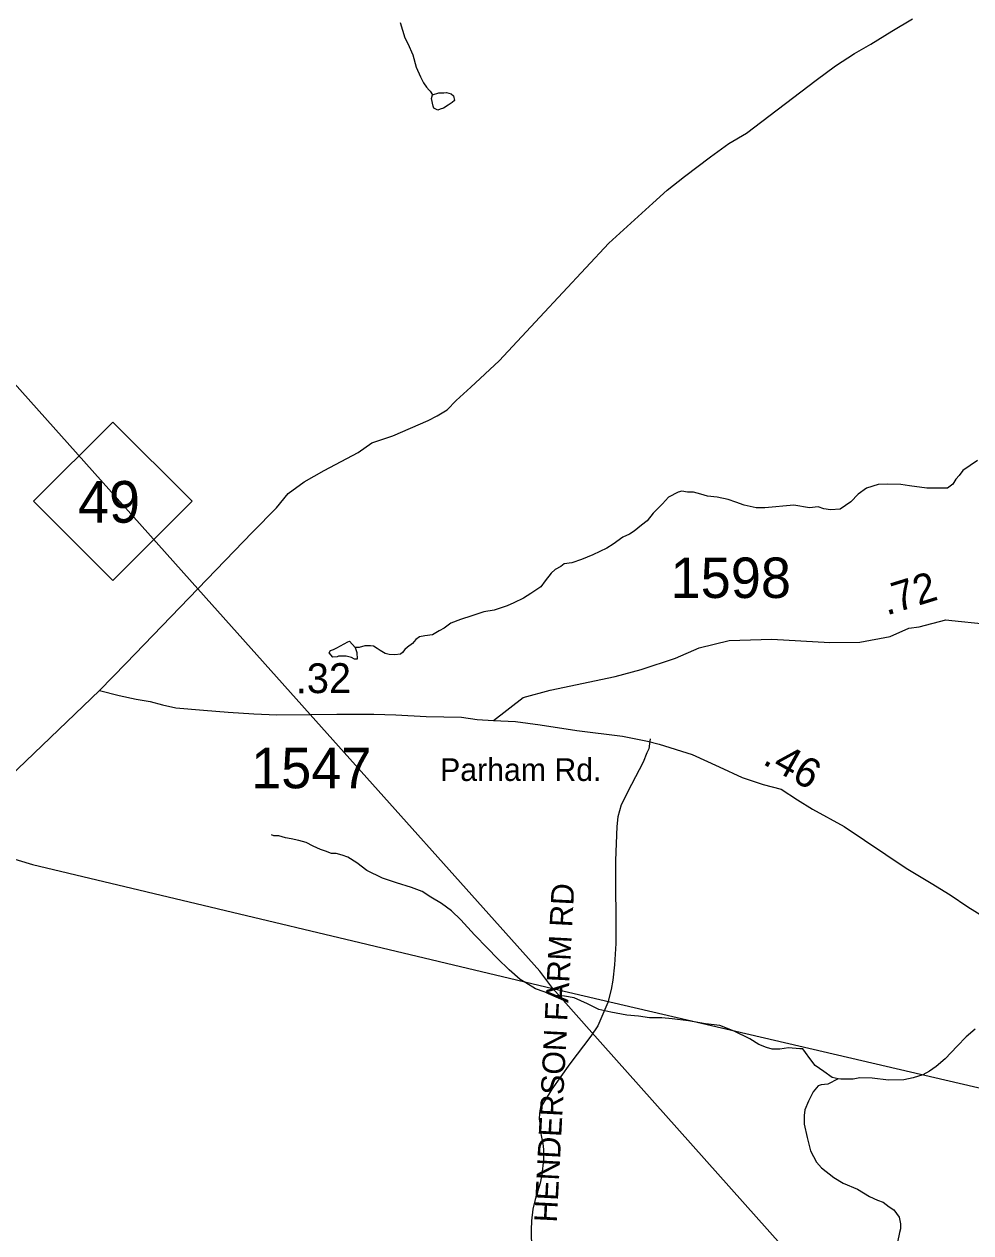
# Model space of a CAD drawing. Extents: x 1950930 to 2061844, y 904556 to 1017002.
# Drawn here: x 2018671 to 2022647, y 969753 to 974830 of the extents above; entities that cross this region are included whole.
import ezdxf

# ---------------------------------------------------------------- set-up
doc = ezdxf.new("R2010")
doc.units = 0
for name, color, linetype in [('Exist Hydrographic Creek Single Shore', 7, 'Continuous'), ('Exist Hydrographic Misc Water Feature', 7, 'Continuous'), ('Exist Road Non-System Type 51', 7, 'Continuous'), ('Exist Road Non-System Type 51 Label', 7, 'Continuous'), ('Exist Road Primary NC Attributed', 7, 'Continuous'), ('Exist Road Primary NC Shield CELL', 7, 'Continuous'), ('Exist Road Primary NC Shield Number Label', 7, 'Continuous'), ('Exist Road Primary US Structure Standard Bridge CELL', 7, 'Continuous'), ('Exist Road Secondary Type 51 Attributed', 7, 'Continuous'), ('Exist Road Secondary Type 51 Label', 7, 'Continuous'), ('Exist Road Secondary Type 51 Number Label', 7, 'Continuous'), ('Exist Utilities Electrical Transmission Line', 7, 'Continuous')]:
    doc.layers.add(name, color=color, linetype=linetype)

msp = doc.modelspace()

# ---------------------------------------------------------------- linework, layer by layer
at = {"layer": 'Exist Hydrographic Creek Single Shore'}
for points in [[(2020249.9, 974837.3), (2020269.9, 974773.3), (2020281.9, 974749.4), (2020303.9, 974701.3), (2020317.9, 974649.5), (2020336.1, 974609.4), (2020348.1, 974583.6), (2020360.1, 974565.3), (2020372, 974553.6), (2020376.2, 974549.5), (2020386.1, 974533.6)], [(2022664.5, 970608.5), (2022626.8, 970576.5), (2022588.9, 970536.6), (2022538.9, 970484.5), (2022500.8, 970452.4), (2022472.8, 970432.4), (2022444.9, 970416.5), (2022404.6, 970404.2), (2022364.8, 970396.2), (2022300.7, 970394.2), (2022232.6, 970402.2), (2022180.8, 970404.3), (2022152.8, 970398.3), (2022116.7, 970398.1), (2022100.6, 970398.1), (2022088.9, 970400.3)], [(2022088.9, 970400.3), (2022046.7, 970378.2), (2022018.7, 970374.2), (2022004.9, 970370.2), (2021984.7, 970346), (2021964.8, 970306), (2021949, 970269.9), (2021946.8, 970246), (2021946.7, 970209.9), (2021959, 970154.2), (2021973, 970098.1), (2021998.9, 970050), (2022019.1, 970026), (2022071.1, 969986.2), (2022110.9, 969962), (2022171.1, 969936.2), (2022221, 969906.3), (2022255.2, 969890.1), (2022278.9, 969882.4), (2022303.1, 969862.2), (2022323.2, 969850.3), (2022335.1, 969834.3), (2022345.2, 969818.4), (2022351.2, 969790.3), (2022351.1, 969770.3), (2022347.2, 969754.3), (2022339.1, 969714.4)]]:
    msp.add_lwpolyline(points, dxfattribs=at)
at = {"layer": 'Exist Hydrographic Misc Water Feature'}
for points in [[(2020386.1, 974533.6), (2020412.2, 974541.6), (2020420, 974541.4), (2020434.1, 974541.4), (2020444, 974543.5), (2020464.3, 974537.5), (2020474.3, 974529.5), (2020478.1, 974509.4), (2020468.1, 974501.4), (2020452.1, 974489.5), (2020432.2, 974477.5), (2020418.3, 974473.5), (2020408, 974469.5), (2020392.1, 974477.3), (2020388, 974485.3), (2020382.1, 974517.6), (2020386.1, 974533.6)], [(2022675.3, 972996.8), (2022613.1, 972954.8), (2022597.3, 972934.8), (2022583.1, 972918.6), (2022571.2, 972898.5), (2022549.2, 972880.6), (2022509.2, 972880.5), (2022461.3, 972880.5), (2022389.3, 972890.5), (2022353.3, 972896.5), (2022297.2, 972898.6), (2022257.1, 972896.5), (2022209.2, 972880.5), (2022173.3, 972856.3), (2022143.4, 972824.4), (2022097.5, 972792.5), (2022057.4, 972790.4), (2022029.2, 972794.3), (2022005.4, 972802.3), (2021969.3, 972798.1), (2021903.2, 972810.3), (2021781.2, 972798.1), (2021745.1, 972798.2), (2021695.2, 972810.1), (2021659.3, 972822), (2021627.4, 972834.1), (2021581.3, 972843.9), (2021541.4, 972848), (2021513.3, 972856.2), (2021481.3, 972864.1), (2021457.4, 972863.9), (2021433.2, 972868), (2021417.3, 972864.1), (2021377.2, 972843.9), (2021351.4, 972815.9), (2021313.1, 972776), (2021287.2, 972744), (2021263.2, 972725.8), (2021233.4, 972699.9), (2021213.2, 972687.8), (2021185.3, 972675.9), (2021145.3, 972645.9), (2021117.4, 972629.7), (2021059.4, 972601.7), (2021011.4, 972581.7), (2020971.4, 972567.8), (2020939.5, 972563.5), (2020925.5, 972551.7), (2020901.3, 972539.7), (2020883.6, 972523.7), (2020859.3, 972491.7), (2020841.4, 972467.4), (2020799.4, 972439.4), (2020767.5, 972419.4), (2020727.4, 972399.6), (2020699.6, 972387.3), (2020645.4, 972369.4), (2020601.6, 972361.5), (2020551.4, 972345.5), (2020503.4, 972329.4), (2020463.4, 972313.5), (2020435.4, 972293.4), (2020413.5, 972281.4), (2020385.6, 972265.2), (2020353.7, 972261.3), (2020331.6, 972257.1), (2020315.6, 972245.3), (2020301.5, 972229.2), (2020281.5, 972213.2), (2020269.5, 972203.3), (2020259.7, 972191), (2020251.7, 972183.3), (2020227.7, 972181.2), (2020203.4, 972183), (2020187.4, 972187.3), (2020165.7, 972199.2), (2020153.7, 972207), (2020137.5, 972217.2), (2020125.4, 972219.1)], [(2020061.6, 972211.2), (2020067.7, 972191.1), (2020069.4, 972163.1), (2020057.6, 972163.1), (2020045.6, 972169.2), (2020023.4, 972174.9), (2019991.6, 972174.9), (2019985.6, 972173.1), (2019967.5, 972171.2), (2019951.5, 972188.9), (2019957.6, 972198.9), (2019969.5, 972203), (2019983.5, 972210.9), (2020029.6, 972235.2), (2020037.5, 972239), (2020061.6, 972211.2)], [(2020125.4, 972219.1), (2020113.6, 972219), (2020101.4, 972219.3), (2020077.6, 972211.2), (2020061.6, 972211.2)], [(2022088.9, 970400.3), (2022064.7, 970406), (2022028.8, 970430.1), (2021992.9, 970456.1), (2021970.8, 970486.1), (2021952.6, 970510.1), (2021940.8, 970526.1), (2021928.7, 970526), (2021880.5, 970530), (2021844.6, 970524.1), (2021812.8, 970524.2), (2021788.7, 970531.9), (2021756.8, 970544), (2021718.5, 970568.1), (2021652.6, 970600), (2021592.7, 970623.9), (2021532.5, 970631.7), (2021460.5, 970643.7), (2021392.4, 970651.7), (2021348.5, 970655.9), (2021296.7, 970655.6), (2021250.6, 970663.8), (2021202.4, 970667.8), (2021134.4, 970679.7), (2021084.5, 970691.5), (2021036.4, 970715.5), (2020980.4, 970739.6), (2020940.6, 970747.4), (2020904.5, 970749.4), (2020888.5, 970753.4), (2020854.6, 970765.5), (2020818.5, 970777.5), (2020778.3, 970803.6), (2020754.3, 970817.5), (2020708.5, 970857.5), (2020658.3, 970905.5), (2020616.3, 970949.4), (2020562.3, 971005.3), (2020504.2, 971067.2), (2020466.2, 971105.4), (2020424.2, 971137.1), (2020378.2, 971163.3), (2020342.2, 971187.1), (2020298.3, 971203.1), (2020234, 971223.1), (2020176, 971243), (2020110.1, 971274.9), (2020068.1, 971306.9), (2020030.2, 971331), (2020006.1, 971339.1), (2019981.9, 971346.8), (2019961.9, 971346.9), (2019936.2, 971356.9), (2019916, 971362.9), (2019884.1, 971377.1), (2019855.9, 971392.7), (2019823.9, 971401), (2019791.9, 971408.8), (2019768, 971412.9), (2019740, 971420.7), (2019720, 971420.8), (2019709.9, 971424.6)]]:
    msp.add_lwpolyline(points, dxfattribs=at)
at = {"layer": 'Exist Road Non-System Type 51'}
msp.add_lwpolyline([(2021300.4, 971827.9), (2021294.4, 971786.8), (2021286.4, 971768.9), (2021270.4, 971730.1), (2021221.4, 971636.6), (2021178.4, 971551.6), (2021164.8, 971499.9), (2021159.9, 971459.3), (2021154.9, 971316.6), (2021155.5, 970968.2), (2021150, 970878.3), (2021142.6, 970814.3), (2021136.5, 970774.9), (2021121.8, 970720.8), (2021100.8, 970671.6), (2021079.9, 970622.3), (2021051.5, 970579.2), (2020962.2, 970463.5), (2020887.2, 970356.4), (2020858.9, 970310.9), (2020837.4, 970273.9), (2020834.9, 970254.2), (2020833.6, 970232.1), (2020837.4, 970203.8), (2020839.8, 970176.7), (2020843.5, 970154.6), (2020849.6, 970128.7), (2020852.1, 970102.9), (2020852.1, 970059.8), (2020844.8, 969998.2), (2020837.4, 969961.3), (2020817, 969893.6), (2020807.2, 969851.8), (2020801, 969803.8), (2020799.8, 969765.6), (2020801, 969683.1)], dxfattribs=at)
at = {"layer": 'Exist Road Primary NC Attributed'}
for points in [[(2018987.8, 972030.8), (2019099.8, 972146.7), (2019400, 972458.6), (2019629.4, 972697), (2019731.3, 972799.1), (2019779.4, 972859.2), (2019847.4, 972907.2), (2019931.4, 972955.2), (2020073.2, 973031.3), (2020131.3, 973071.5), (2020219.4, 973101.5), (2020367.3, 973165.6), (2020405.2, 973185.7), (2020447.3, 973209.6), (2020485.3, 973249.6), (2020547.3, 973305.8), (2020665.2, 973415.7), (2020837.1, 973599.8), (2021126.8, 973910.1), (2021310.7, 974078.1), (2021370.7, 974132.3), (2021444.7, 974190.4), (2021552.7, 974272.4), (2021630.6, 974328.4), (2021704.6, 974372.4), (2021996.5, 974594.6), (2022078.5, 974654.8), (2022158.4, 974706.7), (2022226.5, 974746.7), (2022314.4, 974800.9), (2022402.4, 974852.9)], [(2017079.1, 970672), (2017139.2, 970688.1), (2017215.5, 970711.6), (2017405.1, 970782), (2017528.7, 970828.5), (2017635.2, 970880.3), (2017733.9, 970940), (2017741.4, 970945.6), (2017866.3, 971040), (2017978.2, 971112.1), (2018094.3, 971202.1), (2018222.1, 971306.2), (2018340.2, 971406.2), (2018343.8, 971409.7), (2018444.1, 971506.3), (2018609.9, 971668.5), (2018987.8, 972030.8)]]:
    msp.add_lwpolyline(points, dxfattribs=at)
at = {"layer": 'Exist Road Primary NC Shield CELL'}
msp.add_lwpolyline([(2018710.1, 972825.9), (2019043.1, 973158.9), (2019376.1, 972825.9), (2019043.1, 972492.9)], close=True, dxfattribs=at)
at = {"layer": 'Exist Road Secondary Type 51 Attributed'}
for points in [[(2020642.1, 971905.6), (2020766.7, 972001.3), (2020880.5, 972033.1), (2021153.7, 972090.3), (2021262.2, 972119.7), (2021405.9, 972167.6), (2021505.6, 972210.6), (2021631.1, 972241.5), (2021811, 972247.3), (2022054.8, 972233.1), (2022179.9, 972234.1), (2022307.9, 972258.7), (2022386, 972292.7), (2022429.9, 972298.8), (2022542, 972327.5), (2022567.1, 972325.1)], [(2022567.1, 972325.1), (2022702.3, 972311.9), (2022806.4, 972282), (2022865.1, 972258.6), (2022962.8, 972206.7), (2023020.1, 972151.1), (2023054, 972111.1), (2023080.6, 972062.4), (2023103.2, 972006.3), (2023118.9, 971952.5), (2023129.6, 971903.6), (2023130.6, 971874.3), (2023139.4, 971826.4), (2023139.4, 971781.4), (2023147, 971720.1), (2023148, 971670.2), (2023146, 971620.3), (2023036.1, 971424.8), (2023050, 971387.4), (2023017.2, 971323.8), (2022926.4, 971165.4), (2022868, 971079.9), (2022820.8, 970994.8)], [(2018987.8, 972030.8), (2019069.8, 972010.7), (2019141.9, 971994.7), (2019199.9, 971984.7), (2019251.8, 971970.9), (2019308, 971958.9), (2019424, 971948.9), (2019527.9, 971940.9), (2019635.9, 971933.1), (2019731.9, 971929.1), (2019872.3, 971930.3), (2019984, 971931.2), (2020140, 971931.4), (2020232, 971929.5), (2020359.9, 971921.4), (2020508.1, 971919.6), (2020574.1, 971909.6), (2020642.1, 971905.6)], [(2020642.1, 971905.6), (2020734, 971901.7), (2020838.1, 971887.7), (2020992.1, 971863.9), (2021184.1, 971839.9), (2021288.2, 971817.9), (2021338.2, 971806.1), (2021476.1, 971762.2), (2021590.3, 971710.2), (2021686.2, 971666.2), (2021774.2, 971636.4), (2021850.2, 971616.4), (2021918.3, 971572.4), (2021982.3, 971532.4), (2022114.5, 971460.5), (2022374.5, 971284.6), (2022480.6, 971222.6), (2022560.6, 971172.7), (2022634.6, 971122.7), (2022704.7, 971078.7), (2022766.8, 971032.8), (2022820.8, 970994.8)]]:
    msp.add_lwpolyline(points, dxfattribs=at)
at = {"layer": 'Exist Utilities Electrical Transmission Line'}
for p, q in [((2019400, 972458.6), (2017741.4, 974314)), ((2019872.3, 971930.3), (2019400, 972458.6)), ((2020890.8, 970779.7), (2021089.1, 970733.4)), ((2020890.8, 970779.7), (2021044.1, 970607.6)), ((2021089.1, 970733.4), (2022908.5, 970308.9)), ((2021044.1, 970607.6), (2024718.5, 966484.7))]:
    msp.add_line(p, q, dxfattribs=at)
for points in [[(2020890.8, 970779.7), (2020836.6, 970851.6), (2019872.3, 971930.3)], [(2018343.8, 971409.7), (2018706.3, 971300.4), (2020890.8, 970779.7)]]:
    msp.add_lwpolyline(points, dxfattribs=at)

# ---------------------------------------------------------------- texts
at = {"layer": 'Exist Road Non-System Type 51 Label'}
msp.add_text('  HENDERSON FARM RD', height=95, rotation=87.0167, dxfattribs=at).set_placement((2020904, 969724.6))
at = {"layer": 'Exist Road Primary NC Shield Number Label'}
msp.add_text('49', height=175, dxfattribs=at).set_placement((2018897.2, 972736.2))
at = {"layer": 'Exist Road Primary US Structure Standard Bridge CELL'}
for s, rotation, p in [('.72', 17.1675, (2022292.8, 972345.9)), ('.32', 0.4921, (2019812, 972019.4)), ('.46', 330.6957, (2021767.9, 971725))]:
    msp.add_text(s, height=125, rotation=rotation, dxfattribs=at).set_placement(p)
at = {"layer": 'Exist Road Secondary Type 51 Label'}
msp.add_text('Parham Rd.', height=95, dxfattribs=at).set_placement((2020417.7, 971651.3))
at = {"layer": 'Exist Road Secondary Type 51 Number Label'}
for s, p in [('1598', (2021385.7, 972419.9)), ('1547', (2019623.9, 971620.5))]:
    msp.add_text(s, height=170, dxfattribs=at).set_placement(p)

doc.saveas('drawing.dxf')
